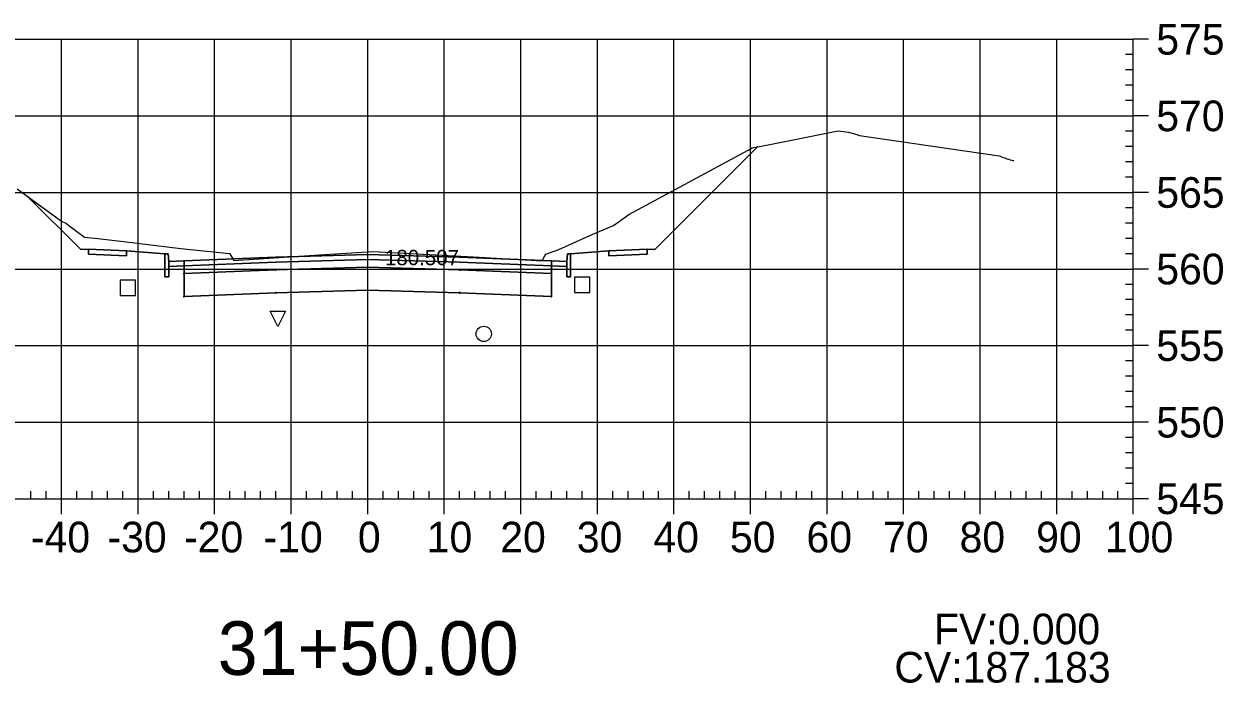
# Model space of a CAD drawing. Extents: x 704834 to 709892, y 372981 to 377533.
# Drawn here: x 706642 to 706798.6, y 374058.8 to 374144.8 of the extents above; entities that cross this region are included whole.
import ezdxf

# ---------------------------------------------------------------- set-up
doc = ezdxf.new("R2010")
doc.units = 0
for name, color, linetype in [('1', 7, 'Continuous'), ('10', 7, 'Continuous'), ('13', 7, 'Continuous'), ('14', 7, 'Continuous'), ('4', 7, 'Continuous'), ('57', 7, 'Continuous'), ('59', 7, 'Continuous'), ('Default_Xsect', 7, 'Continuous'), ('Existing', 7, 'Continuous')]:
    doc.layers.add(name, color=color, linetype=linetype)

msp = doc.modelspace()

# ---------------------------------------------------------------- linework, layer by layer
for points in [[(706724.37, 374115.37), (706737.78, 374128.78)], [(706649.37, 374115.37), (706642.44, 374122.3)], [(706650.37, 374115.41), (706649.37, 374115.37)], [(706723.37, 374115.41), (706724.37, 374115.37)], [(706660.37, 374114.81), (706655.37, 374115.21)], [(706713.37, 374114.81), (706718.37, 374115.21)]]:
    msp.add_lwpolyline(points)
for points in [[(706655.37, 374115.21), (706650.37, 374115.41), (706650.37, 374114.74), (706655.37, 374114.54)], [(706718.37, 374114.54), (706723.37, 374114.74), (706723.37, 374115.41), (706718.37, 374115.21)], [(706660.87, 374113.81), (706660.79, 374114.81), (706660.37, 374114.81), (706660.37, 374111.81), (706660.87, 374111.81)], [(706662.87, 374113.89), (706660.87, 374113.81), (706660.87, 374113.14), (706662.87, 374113.22)], [(706686.87, 374114.06), (706698.87, 374113.7), (706710.87, 374113.22), (706710.87, 374113.89), (706698.87, 374114.37), (706686.87, 374114.73), (706674.87, 374114.37), (706662.87, 374113.89), (706662.87, 374113.22), (706674.87, 374113.7)], [(706686.87, 374113.06), (706698.87, 374112.7), (706710.87, 374112.22), (706710.87, 374113.22), (706698.87, 374113.7), (706686.87, 374114.06), (706674.87, 374113.7), (706662.87, 374113.22), (706662.87, 374112.22), (706674.87, 374112.7)], [(706686.82, 374114.01), (706686.92, 374114.01), (706686.92, 374114.11), (706686.82, 374114.11)], [(706710.87, 374113.22), (706712.87, 374113.14), (706712.87, 374113.81), (706710.87, 374113.89)], [(706712.87, 374111.81), (706713.37, 374111.81), (706713.37, 374114.81), (706712.96, 374114.81), (706712.87, 374113.81)], [(706662.82, 374112.17), (706662.92, 374112.17), (706662.92, 374112.27), (706662.82, 374112.27)], [(706686.87, 374110.06), (706698.87, 374109.7), (706710.87, 374109.22), (706710.87, 374112.22), (706698.87, 374112.7), (706686.87, 374113.06), (706674.87, 374112.7), (706662.87, 374112.22), (706662.87, 374109.22), (706674.87, 374109.7)], [(706674.82, 374112.65), (706674.92, 374112.65), (706674.92, 374112.75), (706674.82, 374112.75)], [(706686.82, 374113.01), (706686.92, 374113.01), (706686.92, 374113.11), (706686.82, 374113.11)], [(706698.82, 374112.65), (706698.92, 374112.65), (706698.92, 374112.75), (706698.82, 374112.75)], [(706710.82, 374112.17), (706710.92, 374112.17), (706710.92, 374112.27), (706710.82, 374112.27)], [(706662.82, 374109.17), (706662.92, 374109.17), (706662.92, 374109.27), (706662.82, 374109.27)], [(706674.82, 374109.65), (706674.92, 374109.65), (706674.92, 374109.75), (706674.82, 374109.75)], [(706686.82, 374110.01), (706686.92, 374110.01), (706686.92, 374110.11), (706686.82, 374110.11)], [(706698.82, 374109.65), (706698.92, 374109.65), (706698.92, 374109.75), (706698.82, 374109.75)], [(706710.82, 374109.17), (706710.92, 374109.17), (706710.92, 374109.27), (706710.82, 374109.27)]]:
    msp.add_lwpolyline(points, close=True)
at = {"layer": '1'}
for points in [[(706642.44, 374122.3), (706646.87, 374119.08), (706647.44, 374118.8), (706649.85, 374116.98), (706651.61, 374116.79), (706654.98, 374116.43), (706662.46, 374115.5), (706668.83, 374114.85), (706669.13, 374114.36), (706669.37, 374113.95), (706680.55, 374114.66), (706687.53, 374115.11), (706700.68, 374114.43), (706709.67, 374113.91), (706710.03, 374114.63), (706710.12, 374114.77), (706711.81, 374115.37), (706716.27, 374117.37), (706718.97, 374118.51), (706720.98, 374119.94), (706736.55, 374128.33), (706737.08, 374128.63), (706737.78, 374128.78), (706724.37, 374115.37), (706723.37, 374115.41), (706723.37, 374114.74), (706718.37, 374114.54), (706718.37, 374115.21), (706713.37, 374114.81), (706713.37, 374111.81), (706712.87, 374111.81), (706712.87, 374113.14), (706710.87, 374113.22), (706710.87, 374112.22), (706710.87, 374109.22), (706698.87, 374109.7), (706686.87, 374110.06), (706674.87, 374109.7), (706662.87, 374109.22), (706662.87, 374112.22), (706662.87, 374113.22), (706660.87, 374113.14), (706660.87, 374111.81), (706660.37, 374111.81), (706660.37, 374114.81), (706655.37, 374115.21), (706655.37, 374114.54), (706650.37, 374114.74), (706650.37, 374115.41), (706649.37, 374115.37)], [(706675.14, 374105.32), (706674.14, 374107.32), (706676.14, 374107.32)]]:
    msp.add_lwpolyline(points, close=True, dxfattribs=at)
at = {"layer": '10'}
msp.add_lwpolyline([(706654.54, 374109.36), (706656.54, 374109.36), (706656.54, 374111.36), (706654.54, 374111.36)], close=True, dxfattribs=at)
at = {"layer": '13'}
msp.add_circle((706702.02, 374104.35), 1, dxfattribs=at)
at = {"layer": '14'}
for points in [[(706737.78, 374128.78), (706737.78, 374128.83), (706737.78, 374128.78), (706737.73, 374128.78), (706737.78, 374128.78), (706737.78, 374128.73), (706737.78, 374128.78), (706737.83, 374128.78)], [(706642.44, 374122.3), (706642.44, 374122.35), (706642.44, 374122.3), (706642.39, 374122.3), (706642.44, 374122.3), (706642.44, 374122.25), (706642.44, 374122.3), (706642.49, 374122.3)], [(706662.87, 374113.89), (706662.87, 374113.94), (706662.87, 374113.89), (706662.82, 374113.89), (706662.87, 374113.89), (706662.87, 374113.84), (706662.87, 374113.89), (706662.92, 374113.89)], [(706674.87, 374114.37), (706674.87, 374114.42), (706674.87, 374114.37), (706674.82, 374114.37), (706674.87, 374114.37), (706674.87, 374114.32), (706674.87, 374114.37), (706674.92, 374114.37)], [(706686.87, 374114.73), (706686.87, 374114.78), (706686.87, 374114.73), (706686.82, 374114.73), (706686.87, 374114.73), (706686.87, 374114.68), (706686.87, 374114.73), (706686.92, 374114.73)], [(706698.87, 374114.37), (706698.87, 374114.42), (706698.87, 374114.37), (706698.82, 374114.37), (706698.87, 374114.37), (706698.87, 374114.32), (706698.87, 374114.37), (706698.92, 374114.37)], [(706710.87, 374113.89), (706710.87, 374113.94), (706710.87, 374113.89), (706710.82, 374113.89), (706710.87, 374113.89), (706710.87, 374113.84), (706710.87, 374113.89), (706710.92, 374113.89)]]:
    msp.add_lwpolyline(points, dxfattribs=at)
at = {"layer": '4'}
msp.add_lwpolyline([(706713.89, 374109.75), (706715.89, 374109.75), (706715.89, 374111.75), (706713.89, 374111.75)], close=True, dxfattribs=at)
at = {"layer": '57'}
for p, q in [((706586.87, 374142.82), (706786.87, 374142.82)), ((706646.87, 374082.82), (706646.87, 374142.82)), ((706656.87, 374082.82), (706656.87, 374142.82)), ((706666.87, 374082.82), (706666.87, 374142.82)), ((706676.87, 374082.82), (706676.87, 374142.82)), ((706686.87, 374082.82), (706686.87, 374142.82)), ((706696.87, 374082.82), (706696.87, 374142.82)), ((706706.87, 374082.82), (706706.87, 374142.82)), ((706716.87, 374082.82), (706716.87, 374142.82)), ((706726.87, 374082.82), (706726.87, 374142.82)), ((706736.87, 374082.82), (706736.87, 374142.82)), ((706746.87, 374082.82), (706746.87, 374142.82)), ((706756.87, 374082.82), (706756.87, 374142.82)), ((706766.87, 374082.82), (706766.87, 374142.82)), ((706776.87, 374082.82), (706776.87, 374142.82)), ((706786.87, 374082.82), (706786.87, 374142.82)), ((706786.87, 374082.82), (706786.87, 374142.82)), ((706788.87, 374142.82), (706786.87, 374142.82)), ((706786.87, 374140.82), (706785.87, 374140.82)), ((706786.87, 374138.82), (706785.87, 374138.82)), ((706786.87, 374136.82), (706785.87, 374136.82)), ((706786.87, 374134.82), (706785.87, 374134.82)), ((706586.87, 374132.82), (706786.87, 374132.82)), ((706788.87, 374132.82), (706786.87, 374132.82)), ((706786.87, 374130.82), (706785.87, 374130.82)), ((706786.87, 374128.82), (706785.87, 374128.82)), ((706786.87, 374126.82), (706785.87, 374126.82)), ((706786.87, 374124.82), (706785.87, 374124.82)), ((706586.87, 374122.82), (706786.87, 374122.82)), ((706788.87, 374122.82), (706786.87, 374122.82)), ((706786.87, 374120.82), (706785.87, 374120.82)), ((706786.87, 374118.82), (706785.87, 374118.82)), ((706786.87, 374116.82), (706785.87, 374116.82)), ((706786.87, 374114.82), (706785.87, 374114.82)), ((706586.87, 374112.82), (706786.87, 374112.82)), ((706788.87, 374112.82), (706786.87, 374112.82)), ((706786.87, 374110.82), (706785.87, 374110.82)), ((706786.87, 374108.82), (706785.87, 374108.82)), ((706786.87, 374106.82), (706785.87, 374106.82)), ((706786.87, 374104.82), (706785.87, 374104.82)), ((706586.87, 374102.82), (706786.87, 374102.82)), ((706788.87, 374102.82), (706786.87, 374102.82)), ((706786.87, 374100.82), (706785.87, 374100.82)), ((706786.87, 374098.82), (706785.87, 374098.82)), ((706786.87, 374096.82), (706785.87, 374096.82)), ((706786.87, 374094.82), (706785.87, 374094.82)), ((706586.87, 374092.82), (706786.87, 374092.82)), ((706788.87, 374092.82), (706786.87, 374092.82)), ((706786.87, 374090.82), (706785.87, 374090.82)), ((706786.87, 374088.82), (706785.87, 374088.82)), ((706786.87, 374086.82), (706785.87, 374086.82)), ((706786.87, 374084.82), (706785.87, 374084.82)), ((706586.87, 374082.82), (706786.87, 374082.82)), ((706586.87, 374082.82), (706786.87, 374082.82)), ((706642.87, 374082.82), (706642.87, 374083.82)), ((706644.87, 374082.82), (706644.87, 374083.82)), ((706646.87, 374080.82), (706646.87, 374082.82)), ((706648.87, 374082.82), (706648.87, 374083.82)), ((706650.87, 374082.82), (706650.87, 374083.82)), ((706652.87, 374082.82), (706652.87, 374083.82)), ((706654.87, 374082.82), (706654.87, 374083.82)), ((706656.87, 374080.82), (706656.87, 374082.82)), ((706658.87, 374082.82), (706658.87, 374083.82)), ((706660.87, 374082.82), (706660.87, 374083.82)), ((706662.87, 374082.82), (706662.87, 374083.82)), ((706664.87, 374082.82), (706664.87, 374083.82)), ((706666.87, 374080.82), (706666.87, 374082.82)), ((706668.87, 374082.82), (706668.87, 374083.82)), ((706670.87, 374082.82), (706670.87, 374083.82)), ((706672.87, 374082.82), (706672.87, 374083.82)), ((706674.87, 374082.82), (706674.87, 374083.82)), ((706676.87, 374080.82), (706676.87, 374082.82)), ((706678.87, 374082.82), (706678.87, 374083.82)), ((706680.87, 374082.82), (706680.87, 374083.82)), ((706682.87, 374082.82), (706682.87, 374083.82)), ((706684.87, 374082.82), (706684.87, 374083.82)), ((706686.87, 374080.82), (706686.87, 374082.82)), ((706688.87, 374082.82), (706688.87, 374083.82)), ((706690.87, 374082.82), (706690.87, 374083.82)), ((706692.87, 374082.82), (706692.87, 374083.82)), ((706694.87, 374082.82), (706694.87, 374083.82)), ((706696.87, 374080.82), (706696.87, 374082.82)), ((706698.87, 374082.82), (706698.87, 374083.82)), ((706700.87, 374082.82), (706700.87, 374083.82)), ((706702.87, 374082.82), (706702.87, 374083.82)), ((706704.87, 374082.82), (706704.87, 374083.82)), ((706706.87, 374080.82), (706706.87, 374082.82)), ((706708.87, 374082.82), (706708.87, 374083.82)), ((706710.87, 374082.82), (706710.87, 374083.82)), ((706712.87, 374082.82), (706712.87, 374083.82)), ((706714.87, 374082.82), (706714.87, 374083.82)), ((706716.87, 374080.82), (706716.87, 374082.82)), ((706718.87, 374082.82), (706718.87, 374083.82)), ((706720.87, 374082.82), (706720.87, 374083.82)), ((706722.87, 374082.82), (706722.87, 374083.82)), ((706724.87, 374082.82), (706724.87, 374083.82)), ((706726.87, 374080.82), (706726.87, 374082.82)), ((706728.87, 374082.82), (706728.87, 374083.82)), ((706730.87, 374082.82), (706730.87, 374083.82)), ((706732.87, 374082.82), (706732.87, 374083.82)), ((706734.87, 374082.82), (706734.87, 374083.82)), ((706736.87, 374080.82), (706736.87, 374082.82)), ((706738.87, 374082.82), (706738.87, 374083.82)), ((706740.87, 374082.82), (706740.87, 374083.82)), ((706742.87, 374082.82), (706742.87, 374083.82)), ((706744.87, 374082.82), (706744.87, 374083.82)), ((706746.87, 374080.82), (706746.87, 374082.82)), ((706748.87, 374082.82), (706748.87, 374083.82)), ((706750.87, 374082.82), (706750.87, 374083.82)), ((706752.87, 374082.82), (706752.87, 374083.82)), ((706754.87, 374082.82), (706754.87, 374083.82)), ((706756.87, 374080.82), (706756.87, 374082.82)), ((706758.87, 374082.82), (706758.87, 374083.82)), ((706760.87, 374082.82), (706760.87, 374083.82)), ((706762.87, 374082.82), (706762.87, 374083.82)), ((706764.87, 374082.82), (706764.87, 374083.82)), ((706766.87, 374080.82), (706766.87, 374082.82)), ((706768.87, 374082.82), (706768.87, 374083.82)), ((706770.87, 374082.82), (706770.87, 374083.82)), ((706772.87, 374082.82), (706772.87, 374083.82)), ((706774.87, 374082.82), (706774.87, 374083.82)), ((706776.87, 374080.82), (706776.87, 374082.82)), ((706778.87, 374082.82), (706778.87, 374083.82)), ((706780.87, 374082.82), (706780.87, 374083.82)), ((706782.87, 374082.82), (706782.87, 374083.82)), ((706784.87, 374082.82), (706784.87, 374083.82)), ((706786.87, 374080.82), (706786.87, 374082.82)), ((706788.87, 374082.82), (706786.87, 374082.82))]:
    msp.add_line(p, q, dxfattribs=at)
at = {"layer": 'Default_Xsect'}
msp.add_lwpolyline([(706642.44, 374122.3), (706649.37, 374115.37), (706650.37, 374115.41), (706655.37, 374115.21), (706660.37, 374114.81), (706660.79, 374114.81), (706660.87, 374113.81), (706662.87, 374113.89), (706674.87, 374114.37), (706686.87, 374114.73), (706698.87, 374114.37), (706710.87, 374113.89), (706712.87, 374113.81), (706712.96, 374114.81), (706713.37, 374114.81), (706718.37, 374115.21), (706723.37, 374115.41), (706724.37, 374115.37), (706737.78, 374128.78)], dxfattribs=at)
at = {"layer": 'Existing'}
msp.add_lwpolyline([(706641.08, 374123.29), (706646.87, 374119.08), (706647.44, 374118.8), (706649.85, 374116.98), (706651.61, 374116.79), (706654.98, 374116.43), (706662.46, 374115.5), (706668.83, 374114.85), (706669.13, 374114.36), (706669.37, 374113.95), (706680.55, 374114.66), (706687.53, 374115.11), (706700.68, 374114.43), (706709.67, 374113.91), (706710.03, 374114.63), (706710.12, 374114.77), (706711.81, 374115.37), (706716.27, 374117.37), (706718.97, 374118.51), (706720.98, 374119.94), (706736.55, 374128.33), (706737.08, 374128.63), (706739.37, 374129.1), (706748.3, 374130.87), (706749.65, 374130.7), (706750.74, 374130.37), (706751.09, 374130.26), (706769.34, 374127.62), (706769.49, 374127.56), (706769.66, 374127.48), (706769.87, 374127.4), (706770.09, 374127.32), (706770.33, 374127.23), (706770.57, 374127.15), (706770.8, 374127.09), (706771, 374127.04), (706771.16, 374127), (706771.27, 374126.99)], dxfattribs=at)

# ---------------------------------------------------------------- texts
msp.add_text('CV:187.183', height=4).set_placement((706755.66, 374058.82))
at = {"layer": '1'}
msp.add_text('31+50.00', height=7, dxfattribs=at).set_placement((706667.28, 374059.82))
at = {"layer": '14'}
for p in [(706650.34, 374115.36), (706723.34, 374115.36), (706650.34, 374114.69), (706655.34, 374114.49), (706718.34, 374114.49), (706723.34, 374114.69)]:
    msp.add_text('+', height=0.1, dxfattribs=at).set_placement(p)
at = {"layer": '57'}
for s, p in [('575', (706789.87, 374140.82)), ('570', (706789.87, 374130.82)), ('565', (706789.87, 374120.82)), ('560', (706789.87, 374110.82)), ('555', (706789.87, 374100.82)), ('550', (706789.87, 374090.82)), ('545', (706789.87, 374080.82)), ('-40', (706642.87, 374075.82)), ('-30', (706652.87, 374075.82)), ('-20', (706662.87, 374075.82)), ('-10', (706673.26, 374075.82)), ('0', (706685.58, 374075.82)), ('10', (706694.57, 374075.82)), ('20', (706704.18, 374075.82)), ('30', (706714.18, 374075.82)), ('40', (706724.18, 374075.82)), ('50', (706734.18, 374075.82)), ('60', (706744.18, 374075.82)), ('70', (706754.18, 374075.82)), ('80', (706764.18, 374075.82)), ('90', (706774.18, 374075.82)), ('100', (706783.17, 374075.82))]:
    msp.add_text(s, height=4, dxfattribs=at).set_placement(p)
at = {"layer": '59'}
for s, height, p in [('180.507', 2, (706689.12, 374113.32)), ('FV:0.000', 4, (706760.83, 374063.82))]:
    msp.add_text(s, height=height, dxfattribs=at).set_placement(p)

doc.saveas('drawing.dxf')
